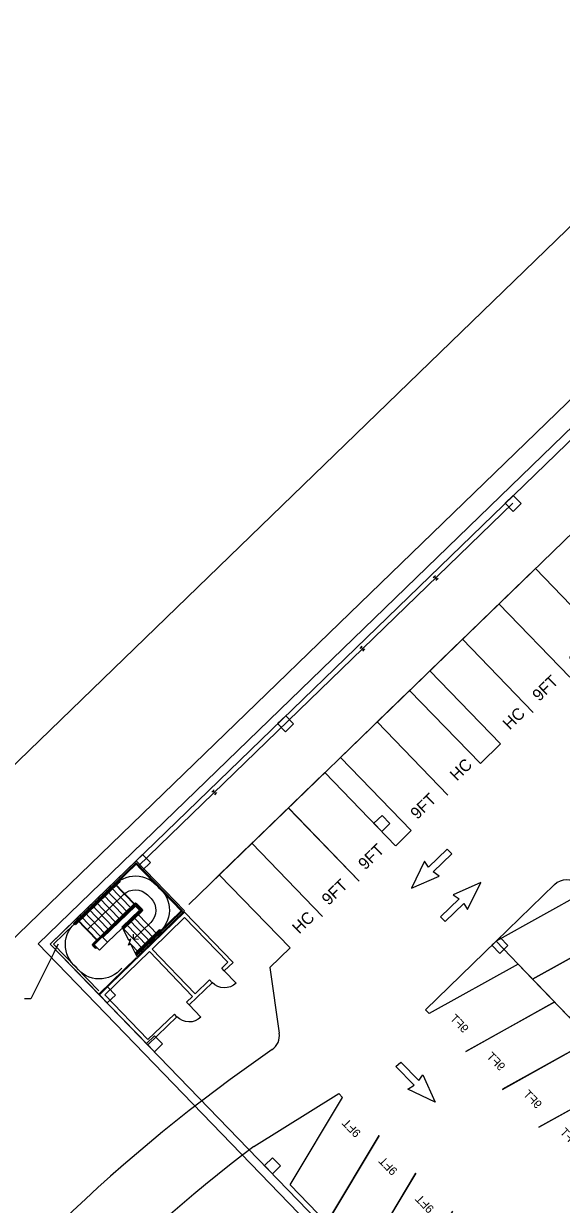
# Model space of a CAD drawing. Extents: x 468143 to 491361, y 1438528 to 1468730.
# Drawn here: x 490134.6 to 490229.7, y 1467411.7 to 1467620.4 of the extents above; entities that cross this region are included whole.
import ezdxf

# ---------------------------------------------------------------- set-up
doc = ezdxf.new("R2010")
doc.units = 0
doc.layers.add('Default', color=7, linetype='Continuous')
doc.layers.add('Xreference_dp', color=7, linetype='Continuous')

# ---------------------------------------------------------------- blocks, each defined once
blk = doc.blocks.new('STALL 9FT-75D')
at = {"layer": 'Default'}
for p, q in [((0, 0), (111.8, 0)), ((111.8, 0), (167.7, -208.6))]:
    blk.add_line(p, q, dxfattribs=at)
blk.add_lwpolyline([(55.9, -208.6), (0, 0)], dxfattribs=at)
blk.add_text('9FT', height=18, dxfattribs=at).set_placement((86.4, -185.9))
blk = doc.blocks.new('STALL 9FT')
at = {"layer": 'Default'}
for points in [[(0, 0), (0, 216)], [(108, 216), (108, 0)]]:
    blk.add_lwpolyline(points, dxfattribs=at)
blk.add_text('9FT', height=25, dxfattribs=at).set_placement((24.7, 7.1))
blk = doc.blocks.new('STALL HC')
at = {"layer": 'Default'}
blk.add_lwpolyline([(0, 0), (0, 216), (96, 216), (96, 0)], dxfattribs=at)
blk.add_text('HC', height=25, dxfattribs=at).set_placement((33.6, 7.1))
blk = doc.blocks.new('arrow-thru')
at = {"layer": 'Default'}
blk.add_lwpolyline([(14.99997, 0), (28.999942, 0), (28.999942, 54.99989), (43.999912, 51.999896), (21.999956, 111.999776), (0, 51.999896), (14.99997, 54.99989)], close=True, dxfattribs=at)
blk = doc.blocks.new('Col 16x24')
at = {"layer": 'Default'}
blk.add_lwpolyline([(11.999976, -7.999984), (-11.999976, -7.999984), (-11.999976, 7.999984), (11.999976, 7.999984), (11.999976, -7.999984)], dxfattribs=at)
blk.add_lwpolyline([(-11.999976, -7.999984), (11.999976, -7.999984), (11.999976, 7.999984), (-11.999976, 7.999984)], close=True, dxfattribs=at)
blk = doc.blocks.new('staire lvl 1')
at = {"layer": 'Default'}
for p, q in [((158.5, 259.5), (10.5, 259.5)), ((10.5, 182.5), (10.5, 259.5)), ((15.5, 254.5), (153.5, 254.5)), ((15.5, 193.5), (15.5, 254.5)), ((158.5, 147.9), (158.5, 259.5)), ((10.5, 182.5), (76.5, 182.5)), ((10.5, 182.5), (10.5, 5.5)), ((10.5, 181.5), (76.5, 181.5)), ((13.5, 191.5), (13.5, 8.5)), ((15.5, 191.5), (15.5, 10.5)), ((17, 191.5), (17, 63.5)), ((19, 191.5), (19, 63.5)), ((43.5, 182.5), (43.5, 74.5)), ((73, 194), (73, 71)), ((75, 194), (75, 71)), ((76, 197), (83, 197)), ((76, 195), (83, 195)), ((10.5, 171.5), (76.5, 171.5)), ((10.5, 160.5), (76.5, 160.5)), ((76.5, 71.5), (76.5, 169.5)), ((76.5, 169.5), (76.5, 71.5)), ((78.5, 169.5), (78.5, 73.5)), ((92.5, 169.5), (92.5, 127.1)), ((92.5, 127.1), (92.5, 169.5)), ((10.5, 149.5), (76.5, 149.5)), ((10.5, 138.5), (76.5, 138.5)), ((10.5, 127.5), (76.5, 127.5)), ((158.5, 125.5), (93.9, 125.5)), ((94, 125.5), (94, 71)), ((96, 126.1), (96, 71)), ((158.5, 136.5), (125.7, 136.5)), ((126.2, 125.5), (126.2, 74.5)), ((150, 143.6), (150, 72.2)), ((152, 144.1), (152, 72.2)), ((153.5, 144.5), (153.5, 10.5)), ((153.5, 144.5), (153.5, 72.2)), ((155.5, 145.1), (155.5, 8.5)), ((155.5, 145.1), (155.5, 72.2)), ((158.5, 5.5), (158.5, 145.9)), ((10.5, 116.5), (76.5, 116.5)), ((10.5, 105.5), (76.5, 105.5)), ((90.5, 124.6), (90.5, 73.5)), ((92.5, 71.5), (92.5, 125.1)), ((92.5, 125.1), (92.5, 71.5)), ((158.5, 114.5), (92.5, 114.5)), ((158.5, 103.5), (92.5, 103.5)), ((10.5, 94.5), (76.5, 94.5)), ((10.5, 83.5), (76.5, 83.5)), ((15.5, 83.5), (15.5, 10.5)), ((158.5, 92.5), (92.5, 92.5)), ((158.5, 81.5), (92.5, 81.5)), ((158.5, 10.5), (158.5, 81.5)), ((76.5, 72.5), (10.5, 72.5)), ((10.5, 71.5), (76.5, 71.5)), ((15.5, 62), (16, 62)), ((15.5, 60), (16, 60)), ((76, 70), (93, 70)), ((76, 68), (93, 68)), ((76.5, 71.5), (92.5, 71.5)), ((76.5, 71.5), (92.5, 71.5)), ((78.5, 73.5), (90.5, 73.5)), ((152.7, 71.5), (153.5, 71.5)), ((152.7, 69.5), (153.5, 69.5)), ((90.2, 38.5), (79.5, 38.5)), ((10.5, 10.5), (158.5, 10.5)), ((158.5, 5.5), (10.5, 5.5)), ((155.5, 8.5), (13.5, 8.5)), ((153.5, 10.5), (15.5, 10.5))]:
    blk.add_line(p, q, dxfattribs=at)
for points in [[(158.5, 145.9), (129.6, 136.7), (128.3, 141.7), (122.2, 129.3), (120.9, 134.3), (90.5, 124.6)], [(133.9, 117.9), (126.2, 125.5), (118.6, 117.9)]]:
    blk.add_lwpolyline(points, dxfattribs=at)
for centre, radius, start, end in [((76.5, 193.5), 61, 82.5761, 187.4239), ((92.5, 193.5), 61, 352.5776, 97.4223), ((16.2, 191.5), 2.75, 360, 180), ((14.5, 186.5), 1, 360, 180), ((16.2, 191.5), 0.75, 360, 180), ((76, 194), 3, 90, 180), ((76, 194), 1, 90, 180), ((83, 194), 3, 360, 90), ((83, 194), 1, 360, 90), ((76.5, 71.5), 61, 172.5777, 277.4223), ((92.5, 71.5), 61, 262.5777, 7.4223), ((15.5, 63.4), 1.53, 290.3084, 2.3112), ((15.5, 63.4), 3.46, 277.6626, 1.1347), ((79.5, 74.5), 36, 180, 270), ((76, 71), 3, 180, 270), ((76, 71), 1, 180, 270), ((90.2, 74.5), 36, 270, 0), ((93, 71), 1, 270, 360), ((93, 71), 3, 270, 360), ((152.7, 72.2), 2.75, 180, 270), ((152.7, 72.2), 2.75, 180, 270), ((152.7, 72.2), 0.75, 180, 270)]:
    blk.add_arc(centre, radius, start, end, dxfattribs=at)
at = {"layer": 'Default', "yscale": -1, "rotation": 89.99999999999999}
blk.add_blockref('Col 16x24', (84.5, 181.5), dxfattribs=at)
blk = doc.blocks.new('door')
at = {"layer": 'Default'}
blk.add_line((0, 0), (0, 36), dxfattribs=at)
blk.add_arc((0, 0), 36, 90, 180, dxfattribs=at)
blk = doc.blocks.new('cable suppt')
at = {"layer": 'Default'}
for points in [[(-3.2, 4), (3.2, 4)], [(0, -4), (0, 4)], [(-3.2, -4), (3.2, -4)]]:
    blk.add_lwpolyline(points, dxfattribs=at)
blk = doc.blocks.new('cable suppt bay')
at = {"layer": 'Default'}
for p in [(227.999544, 0.999998), (443.999112, 0.999998)]:
    blk.add_blockref('cable suppt', p, dxfattribs=at)
blk = doc.blocks.new('cable suppt_1')
at = {"layer": 'Default'}
for points in [[(-3.2, 4), (3.2, 4)], [(0, -4), (0, 4)], [(-3.2, -4), (3.2, -4)]]:
    blk.add_lwpolyline(points, dxfattribs=at)
blk = doc.blocks.new('Col 24x24')
at = {"layer": 'Default'}
blk.add_lwpolyline([(-11.999976, -11.999976), (-11.999976, 11.999976), (11.999976, 11.999976), (11.999976, -11.999976), (-11.999976, -11.999976)], dxfattribs=at)
blk.add_lwpolyline([(-11.999976, -11.999976), (11.999976, -11.999976), (11.999976, 11.999976), (-11.999976, 11.999976)], close=True, dxfattribs=at)
blk = doc.blocks.new('stair')
at = {"layer": 'Default', "yscale": -1, "rotation": -90.00000000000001}
blk.add_blockref('Col 16x24', (74, 78), dxfattribs=at)

msp = doc.modelspace()

# ---------------------------------------------------------------- linework, layer by layer
at = {"layer": 'Xreference_dp'}
for p, q in [((490081.81, 1467439.97), (490448.2, 1467794.36)), ((490081.81, 1467439.97), (490448.2, 1467794.36)), ((490097.76, 1467424.8), (490463.5, 1467778.55)), ((490097.76, 1467424.8), (490463.5, 1467778.55)), ((490139.28, 1467457.72), (490471.49, 1467779.24)), ((490139.28, 1467457.72), (490471.49, 1467779.24)), ((490225.13, 1467524.09), (490190.63, 1467490.71)), ((490225.13, 1467524.09), (490190.63, 1467490.71)), ((490215.37, 1467489.6), (490218.96, 1467493.07)), ((490215.37, 1467489.6), (490218.96, 1467493.07)), ((490187.88, 1467488.04), (490168.47, 1467469.26)), ((490187.88, 1467488.04), (490168.47, 1467469.26)), ((490203.15, 1467477.77), (490200.39, 1467475.1)), ((490203.15, 1467477.77), (490200.39, 1467475.1)), ((490322.87, 1467268.03), (490139.28, 1467457.72)), ((490322.87, 1467268.03), (490139.28, 1467457.72)), ((490178.12, 1467453.55), (490181.71, 1467457.02)), ((490178.12, 1467453.55), (490181.71, 1467457.02)), ((490218.14, 1467458.2), (490205.64, 1467446.11)), ((490218.14, 1467458.2), (490205.64, 1467446.11)), ((490170.08, 1467452.98), (490169.62, 1467453.46)), ((490170.08, 1467452.98), (490169.62, 1467453.46)), ((490178.12, 1467453.55), (490179.8, 1467441.97)), ((490178.12, 1467453.55), (490179.8, 1467441.97)), ((490163.86, 1467446.95), (490163.39, 1467447.43)), ((490163.86, 1467446.95), (490163.39, 1467447.43)), ((490161.7, 1467444.86), (490161.24, 1467445.34)), ((490161.7, 1467444.86), (490161.24, 1467445.34)), ((490206.3, 1467445.43), (490205.64, 1467446.11)), ((490206.3, 1467445.43), (490205.64, 1467446.11)), ((490175.3, 1467421.94), (490190.34, 1467431.29)), ((490175.3, 1467421.94), (490190.34, 1467431.29)), ((490190.99, 1467430.61), (490190.34, 1467431.29)), ((490190.99, 1467430.61), (490190.34, 1467431.29))]:
    msp.add_line(p, q, dxfattribs=at)
msp.add_lwpolyline([(490342.06, 1467246.02), (490137.16, 1467457.76), (490471.58, 1467781.33), (490516.38, 1467735.04), (490628.6, 1467843.61), (490790.28, 1467676.55), (490385, 1467284.32)], close=True, dxfattribs=at)
msp.add_lwpolyline([(490342.06, 1467246.02), (490137.16, 1467457.76), (490471.58, 1467781.33), (490516.38, 1467735.04), (490628.6, 1467843.61), (490790.28, 1467676.55), (490385, 1467284.32)], close=True, dxfattribs=at)
for points in [[(490163.78, 1467464.71), (490266.02, 1467563.64), (490277.14, 1467552.15), (490385.5, 1467657)], [(490163.78, 1467464.71), (490266.02, 1467563.64), (490277.14, 1467552.15), (490385.5, 1467657)], [(490221.11, 1467535.65), (490154.83, 1467471.49)], [(490221.11, 1467535.65), (490154.83, 1467471.49)], [(490228.48, 1467468.21), (490218.14, 1467458.2)], [(490228.48, 1467468.21), (490218.14, 1467458.2)], [(490170.08, 1467452.98), (490171.64, 1467454.48), (490163.06, 1467463.35), (490147.97, 1467448.74), (490156.55, 1467439.88), (490161.7, 1467444.86)], [(490170.08, 1467452.98), (490171.64, 1467454.48), (490163.06, 1467463.35), (490147.97, 1467448.74), (490156.55, 1467439.88), (490161.7, 1467444.86)], [(490167.46, 1467451.37), (490164.95, 1467448.94), (490157.3, 1467456.84), (490163.05, 1467462.4), (490170.7, 1467454.5), (490169.62, 1467453.46)], [(490167.46, 1467451.37), (490164.95, 1467448.94), (490157.3, 1467456.84), (490163.05, 1467462.4), (490170.7, 1467454.5), (490169.62, 1467453.46)], [(490139.98, 1467456.27), (490140.69, 1467457.7), (490135.86, 1467448.04), (490134.72, 1467448.04)], [(490139.98, 1467456.27), (490140.69, 1467457.7), (490135.86, 1467448.04), (490134.72, 1467448.04)], [(490164.47, 1467448.47), (490156.82, 1467456.38), (490148.92, 1467448.73), (490156.57, 1467440.82), (490161.24, 1467445.34)], [(490164.47, 1467448.47), (490156.82, 1467456.38), (490148.92, 1467448.73), (490156.57, 1467440.82), (490161.24, 1467445.34)], [(490164.95, 1467448.94), (490161.82, 1467452.17)], [(490164.95, 1467448.94), (490161.82, 1467452.17)], [(490163.86, 1467446.95), (490167.93, 1467450.89), (490167.46, 1467451.37)], [(490163.86, 1467446.95), (490167.93, 1467450.89), (490167.46, 1467451.37)], [(490163.39, 1467447.43), (490164.47, 1467448.47)], [(490163.39, 1467447.43), (490164.47, 1467448.47)]]:
    msp.add_lwpolyline(points, dxfattribs=at)
for centre, radius, start, end in [((490230.56, 1467466.05), 3, 44.0571, 134.0571), ((490230.56, 1467466.05), 3, 44.0571, 134.0571), ((490176.83, 1467441.54), 3, 304.6193, 8.271), ((490176.83, 1467441.54), 3, 304.6193, 8.271), ((490349.3, 1467191.71), 300.58, 124.6193, 161.3764), ((490349.3, 1467191.71), 300.58, 124.6193, 161.3764), ((490349.3, 1467191.71), 288.58, 127.0804, 161.3764), ((490349.3, 1467191.71), 288.58, 127.0804, 161.3764)]:
    msp.add_arc(centre, radius, start, end, dxfattribs=at)

# ---------------------------------------------------------------- block references
for name, p, xscale, yscale, rotation in [('Col 24x24', (490221.17, 1467535.59), 0.0833307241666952, 0.0833307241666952, 44.062944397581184), ('Col 24x24', (490221.17, 1467535.59), 0.0833307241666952, 0.0833307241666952, 44.062944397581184), ('STALL 9FT', (490231.18, 1467504.89), 0.0833307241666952, 0.08333072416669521, 44.05706724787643), ('STALL 9FT', (490231.18, 1467504.89), 0.0833307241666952, 0.08333072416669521, 44.05706724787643), ('cable suppt bay', (490180.93, 1467496.64), 0.08333072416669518, 0.0833307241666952, 44.06293670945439), ('cable suppt bay', (490180.93, 1467496.64), 0.08333072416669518, 0.0833307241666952, 44.06293670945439), ('STALL 9FT', (490224.71, 1467498.64), 0.0833307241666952, 0.08333072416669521, 44.05706724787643), ('STALL 9FT', (490224.71, 1467498.64), 0.0833307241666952, 0.08333072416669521, 44.05706724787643), ('STALL HC', (490218.96, 1467493.07), 0.08333072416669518, 0.0833307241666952, 44.069997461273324), ('STALL HC', (490218.96, 1467493.07), 0.08333072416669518, 0.0833307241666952, 44.069997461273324), ('STALL HC', (490209.62, 1467484.03), 0.08333072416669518, 0.0833307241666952, 44.069997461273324), ('STALL HC', (490209.62, 1467484.03), 0.08333072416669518, 0.0833307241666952, 44.069997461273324), ('Col 24x24', (490180.93, 1467496.64), 0.0833307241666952, 0.0833307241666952, 44.062944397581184), ('Col 24x24', (490180.93, 1467496.64), 0.0833307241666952, 0.0833307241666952, 44.062944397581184), ('STALL 9FT', (490203.15, 1467477.77), 0.0833307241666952, 0.08333072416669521, 44.05706724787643), ('STALL 9FT', (490203.15, 1467477.77), 0.0833307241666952, 0.08333072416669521, 44.05706724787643), ('STALL 9FT', (490193.92, 1467468.84), 0.0833307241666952, 0.08333072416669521, 44.05706724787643), ('STALL 9FT', (490193.92, 1467468.84), 0.0833307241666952, 0.08333072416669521, 44.05706724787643), ('cable suppt_1', (490168.3, 1467484.53), 0.0833307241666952, -0.08333072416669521, -135.93706329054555), ('cable suppt_1', (490168.3, 1467484.53), 0.0833307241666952, -0.08333072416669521, -135.93706329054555), ('STALL 9FT', (490187.46, 1467462.59), 0.0833307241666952, 0.08333072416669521, 44.05706724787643), ('STALL 9FT', (490187.46, 1467462.59), 0.0833307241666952, 0.08333072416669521, 44.05706724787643), ('Col 24x24', (490197.97, 1467479.04), 0.0833307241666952, 0.0833307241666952, 44.062944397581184), ('Col 24x24', (490197.97, 1467479.04), 0.0833307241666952, 0.0833307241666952, 44.062944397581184), ('STALL HC', (490181.71, 1467457.02), 0.08333072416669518, 0.0833307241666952, 44.069997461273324), ('STALL HC', (490181.71, 1467457.02), 0.08333072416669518, 0.0833307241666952, 44.069997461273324), ('Col 24x24', (490155.6, 1467472.13), 0.0833307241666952, 0.0833307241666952, 44.062944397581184), ('Col 24x24', (490155.6, 1467472.13), 0.0833307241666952, 0.0833307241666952, 44.062944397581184), ('arrow-thru', (490211.18, 1467472.75), 0.0833307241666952, 0.08333072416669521, 134.05706724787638), ('arrow-thru', (490211.18, 1467472.75), 0.0833307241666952, 0.08333072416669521, 134.05706724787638), ('staire lvl 1', (490154.21, 1467473.39), 0.08333072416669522, -0.08333072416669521, -45.93706329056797), ('staire lvl 1', (490154.21, 1467473.39), 0.08333072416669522, -0.08333072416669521, -45.93706329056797), ('arrow-thru', (490207.45, 1467463.42), 0.08333072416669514, 0.08333072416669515, -45.942932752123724), ('arrow-thru', (490207.45, 1467463.42), 0.08333072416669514, 0.08333072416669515, -45.942932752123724), ('STALL 9FT-75D', (490218.14, 1467458.2), 0.0833307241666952, -0.0833307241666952, -45.94293275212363), ('STALL 9FT-75D', (490218.14, 1467458.2), 0.0833307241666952, -0.0833307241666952, -45.94293275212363), ('STALL 9FT-75D', (490224.62, 1467451.51), 0.0833307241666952, -0.0833307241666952, -45.94293275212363), ('STALL 9FT-75D', (490224.62, 1467451.51), 0.0833307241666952, -0.0833307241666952, -45.94293275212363), ('stair', (490139.28, 1467457.72), 0.0833307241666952, 0.0833307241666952, -45.93705560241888), ('stair', (490139.28, 1467457.72), 0.0833307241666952, 0.0833307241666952, -45.93705560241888), ('Col 24x24', (490218.83, 1467457.48), 0.0833307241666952, 0.0833307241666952, 44.062944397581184), ('Col 24x24', (490218.83, 1467457.48), 0.0833307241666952, 0.0833307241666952, 44.062944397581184), ('STALL 9FT-75D', (490228.51, 1467447.48), 0.08333072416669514, -0.08333072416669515, 134.0570672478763), ('STALL 9FT-75D', (490228.51, 1467447.48), 0.08333072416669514, -0.08333072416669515, 134.0570672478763), ('door', (490170.08, 1467452.98), 0.08333072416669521, -0.0833307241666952, 44.06295208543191), ('door', (490170.08, 1467452.98), 0.08333072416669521, -0.0833307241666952, 44.06295208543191), ('STALL 9FT-75D', (490234.99, 1467440.78), 0.08333072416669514, -0.08333072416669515, 134.0570672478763), ('STALL 9FT-75D', (490234.99, 1467440.78), 0.08333072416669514, -0.08333072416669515, 134.0570672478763), ('Col 24x24', (490149.39, 1467448.72), 0.0833307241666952, 0.0833307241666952, 44.062944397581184), ('Col 24x24', (490149.39, 1467448.72), 0.0833307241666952, 0.0833307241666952, 44.062944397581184), ('door', (490163.86, 1467446.95), 0.08333072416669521, -0.0833307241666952, 44.06295208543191), ('door', (490163.86, 1467446.95), 0.08333072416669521, -0.0833307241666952, 44.06295208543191), ('STALL 9FT-75D', (490241.47, 1467434.09), 0.08333072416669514, -0.08333072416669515, 134.0570672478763), ('STALL 9FT-75D', (490241.47, 1467434.09), 0.08333072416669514, -0.08333072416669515, 134.0570672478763), ('Col 24x24', (490157.73, 1467440.1), 0.0833307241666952, 0.0833307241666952, 44.062944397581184), ('Col 24x24', (490157.73, 1467440.1), 0.0833307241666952, 0.0833307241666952, 44.062944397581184), ('Col 24x24', (490157.73, 1467440.1), 0.0833307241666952, 0.0833307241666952, 44.062944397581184), ('Col 24x24', (490157.73, 1467440.1), 0.0833307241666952, 0.0833307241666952, 44.062944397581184), ('arrow-thru', (490199.55, 1467435.19), 0.08333072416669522, -0.08333072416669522, 44.057067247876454), ('arrow-thru', (490199.55, 1467435.19), 0.08333072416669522, -0.08333072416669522, 44.057067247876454), ('STALL 9FT-75D', (490247.95, 1467427.39), 0.08333072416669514, -0.08333072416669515, 134.0570672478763), ('STALL 9FT-75D', (490247.95, 1467427.39), 0.08333072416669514, -0.08333072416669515, 134.0570672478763), ('STALL 9FT-75D', (490188.22, 1467408.47), 0.0833307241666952, 0.08333072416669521, 134.05706724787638), ('STALL 9FT-75D', (490188.22, 1467408.47), 0.0833307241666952, 0.08333072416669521, 134.05706724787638), ('STALL 9FT-75D', (490194.7, 1467401.78), 0.0833307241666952, 0.08333072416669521, 134.05706724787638), ('STALL 9FT-75D', (490194.7, 1467401.78), 0.0833307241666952, 0.08333072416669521, 134.05706724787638), ('Col 24x24', (490178.6, 1467418.54), 0.0833307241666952, 0.0833307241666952, 44.062944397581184), ('Col 24x24', (490178.6, 1467418.54), 0.0833307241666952, 0.0833307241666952, 44.062944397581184), ('Col 24x24', (490178.6, 1467418.54), 0.0833307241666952, 0.0833307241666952, 44.062944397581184), ('Col 24x24', (490178.6, 1467418.54), 0.0833307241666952, 0.0833307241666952, 44.062944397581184), ('STALL 9FT-75D', (490201.17, 1467395.08), 0.0833307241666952, 0.08333072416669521, 134.05706724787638), ('STALL 9FT-75D', (490201.17, 1467395.08), 0.0833307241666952, 0.08333072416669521, 134.05706724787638)]:
    msp.add_blockref(name, p, dxfattribs=dict(at, xscale=xscale, yscale=yscale, rotation=rotation))

doc.saveas('drawing.dxf')
